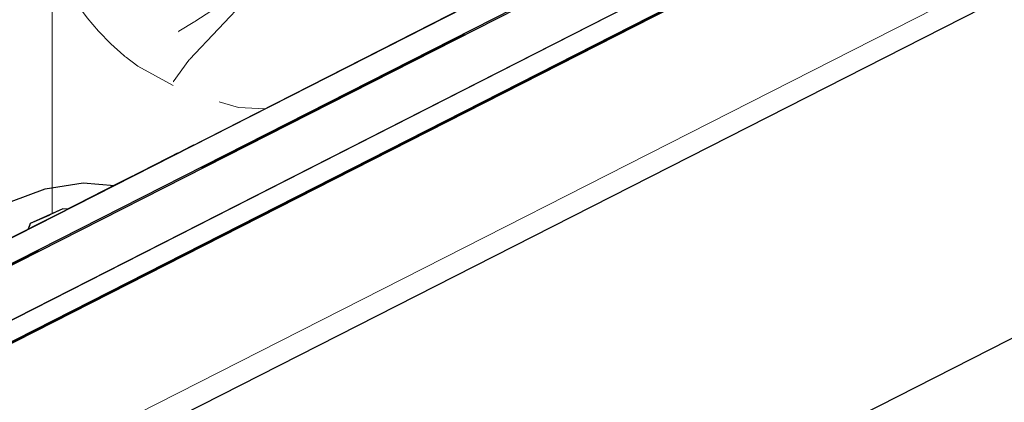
# Model space of a CAD drawing. Header units: millimetres. Extents: x -25478 to 4005, y -8416 to 11348.
# Tile 358 of 580: x -7404 to -7149, y 9157 to 9256. Entities that reach past the tile are written whole.
import ezdxf

# ---------------------------------------------------------------- set-up
doc = ezdxf.new("R2010")
doc.units = ezdxf.units.MM
doc.header["$MEASUREMENT"] = 0
doc.linetypes.add('Wipeout_Contour', pattern=[1000, 0, -1000])
for name, color, linetype in [('POHLED ZÁPADNÍ_1_Konstrukce - nosné', 7, 'Continuous'), ('POHLED ZÁPADNÍ_1_Nové_Konstrukce - krov', 7, 'Continuous'), ('POHLED ZÁPADNÍ_1_Nové_Výplně - Povrchové', 7, 'Continuous'), ('POHLED ZÁPADNÍ_1_Výplně - Povrchové', 7, 'Continuous')]:
    doc.layers.add(name, color=color, linetype=linetype)

# ---------------------------------------------------------------- blocks, each defined once
blk = doc.blocks.new('*X2372', base_point=(-25690.45, -8330.81))
at = {"layer": 'POHLED ZÁPADNÍ_1_Nové_Výplně - Povrchové', "color": 21, "linetype": 'Continuous', "lineweight": 20, "true_color": 0xffaaaa}
blk.add_line((-7395.38, 9205.56), (-7395.38, 9212.28), dxfattribs=at)
blk = doc.blocks.new('*X2375', base_point=(-25690.45, -8330.81))
at = {"layer": 'POHLED ZÁPADNÍ_1_Nové_Výplně - Povrchové', "color": 21, "linetype": 'Continuous', "lineweight": 20, "true_color": 0xffaaaa}
for p, q in [((-7230.38, 9296.22), (-7230.38, 9288.76)), ((-7284.12, 9261.38), (-7278.57, 9271.8)), ((-7278.41, 9271.89), (-7278.41, 9264.29)), ((-7263.06, 9272.11), (-7277.97, 9272.11)), ((-7352.09, 9234.56), (-7347.08, 9233.14)), ((-7347.08, 9233.14), (-7340.2, 9232.8))]:
    blk.add_line(p, q, dxfattribs=at)
blk = doc.blocks.new('*X2378', base_point=(-25690.45, -8330.81))
at = {"layer": 'POHLED ZÁPADNÍ_1_Nové_Výplně - Povrchové', "color": 21, "linetype": 'Continuous', "lineweight": 20, "true_color": 0xffaaaa}
for p, q in [((-7264.45, 9305.88), (-7286.21, 9282.76)), ((-7331.12, 9272.11), (-7315.53, 9272.11)), ((-7315.53, 9272.11), (-7307.25, 9272.11)), ((-7338.2, 9268.52), (-7359.78, 9245.6)), ((-7342.14, 9266.53), (-7345.72, 9263.9)), ((-7345.72, 9263.9), (-7351.29, 9260.04)), ((-7351.29, 9260.04), (-7356.91, 9256.36)), ((-7356.91, 9256.36), (-7358.39, 9255.45))]:
    blk.add_line(p, q, dxfattribs=at)
blk = doc.blocks.new('*X2391', base_point=(-25690.45, -8330.81))
at = {"layer": 'POHLED ZÁPADNÍ_1_Nové_Výplně - Povrchové', "color": 21, "linetype": 'Continuous', "lineweight": 20, "true_color": 0xffaaaa}
for p, q in [((-7358.39, 9255.45), (-7362.55, 9252.88)), ((-7362.55, 9252.88), (-7362.73, 9252.77)), ((-7359.78, 9245.6), (-7359.96, 9245.4))]:
    blk.add_line(p, q, dxfattribs=at)
blk = doc.blocks.new('*X2392', base_point=(-25690.45, -8330.81))
at = {"layer": 'POHLED ZÁPADNÍ_1_Nové_Výplně - Povrchové', "color": 21, "linetype": 'Continuous', "lineweight": 20, "true_color": 0xffaaaa}
blk.add_line((-7359.96, 9245.4), (-7364.02, 9239.79), dxfattribs=at)
blk = doc.blocks.new('*X2406', base_point=(-25690.45, -8330.81))
at = {"layer": 'POHLED ZÁPADNÍ_1_Nové_Výplně - Povrchové', "color": 21, "linetype": 'Continuous', "lineweight": 20, "true_color": 0xffaaaa}
blk.add_line((-7395.38, 9233.07), (-7395.38, 9212.28), dxfattribs=at)
blk = doc.blocks.new('*X2412', base_point=(-25690.45, -8330.81))
at = {"layer": 'POHLED ZÁPADNÍ_1_Nové_Výplně - Povrchové', "color": 21, "linetype": 'Continuous', "lineweight": 20, "true_color": 0xffaaaa}
for p, q in [((-7376.44, 9246.33), (-7373.18, 9243.84)), ((-7373.18, 9243.84), (-7364.01, 9238.81))]:
    blk.add_line(p, q, dxfattribs=at)
blk = doc.blocks.new('*X2415', base_point=(-25690.45, -8330.81))
at = {"layer": 'POHLED ZÁPADNÍ_1_Nové_Výplně - Povrchové', "color": 21, "linetype": 'Continuous', "lineweight": 20, "true_color": 0xffaaaa}
blk.add_line((-7376.71, 9246.53), (-7376.44, 9246.33), dxfattribs=at)
blk = doc.blocks.new('*X2417', base_point=(-25690.45, -8330.81))
at = {"layer": 'POHLED ZÁPADNÍ_1_Nové_Výplně - Povrchové', "color": 21, "linetype": 'Continuous', "lineweight": 20, "true_color": 0xffaaaa}
for p, q in [((-7389.19, 9260.31), (-7389.02, 9260.04)), ((-7389.02, 9260.04), (-7386.34, 9256.36)), ((-7386.34, 9256.36), (-7383.4, 9252.88)), ((-7383.4, 9252.88), (-7380.22, 9249.62)), ((-7380.22, 9249.62), (-7376.8, 9246.61)), ((-7376.8, 9246.61), (-7376.71, 9246.53))]:
    blk.add_line(p, q, dxfattribs=at)
blk = doc.blocks.new('*X2418', base_point=(-25690.45, -8330.81))
at = {"layer": 'POHLED ZÁPADNÍ_1_Nové_Výplně - Povrchové', "color": 21, "linetype": 'Continuous', "lineweight": 20, "true_color": 0xffaaaa}
blk.add_line((-7395.38, 9268.56), (-7395.38, 9251.8), dxfattribs=at)
blk = doc.blocks.new('*X2419', base_point=(-25690.45, -8330.81))
at = {"layer": 'POHLED ZÁPADNÍ_1_Nové_Výplně - Povrchové', "color": 21, "linetype": 'Continuous', "lineweight": 20, "true_color": 0xffaaaa}
blk.add_line((-7395.38, 9251.8), (-7395.38, 9233.07), dxfattribs=at)

msp = doc.modelspace()

# ---------------------------------------------------------------- wipeouts: each hides what was drawn before it
at = {"color": 254, "linetype": 'Wipeout_Contour', "lineweight": 0, "ltscale": 326246.822201}
msp.add_wipeout([(-7716.95, 8883.6), (-10986.18, 7217.84), (-10980.52, 7217.84), (-10980.52, 7042.29), (-10973.11, 7046.06), (-10973.11, 7180), (-10723.42, 7180), (-10723.42, 7300), (-10583.42, 7300), (-10583.42, 7244.63), (-7875.74, 8624.34), (-7875.74, 8727.47), (-7730.3, 8727.47), (-7730.3, 8698.45), (-5604.31, 9781.76), (-5604.31, 9960.05), (-6608.56, 9448.36), (-6609.06, 9449.35), (-6627.21, 9440.1), (-6626.12, 9437.96), (-6661.76, 9419.8), (-6662.62, 9419.8), (-7619.72, 8932.13), (-7704.24, 8888.63), (-7705.12, 8888.63), (-7706.02, 8890.39), (-7717.45, 8884.57)], dxfattribs=at).dxf.layer = 'POHLED ZÁPADNÍ_1_Výplně - Povrchové'

# ---------------------------------------------------------------- next in the draw order: wipeouts: each hides what was drawn before it
at = {"color": 254, "linetype": 'Wipeout_Contour', "lineweight": 0, "ltscale": 140827.969183}
msp.add_wipeout([(-7655.02, 9003.49), (-7704.92, 8978.07), (-7702.82, 8973.96), (-7649.15, 9001.31), (-7648.29, 9001.31), (-7632.4, 8970.12), (-7619.72, 8932.13), (-6662.62, 9419.8), (-6698.76, 9490.73), (-6715.9, 9482), (-6716.73, 9482), (-7655.14, 9003.86)], dxfattribs=at).dxf.layer = 'POHLED ZÁPADNÍ_1_Nové_Výplně - Povrchové'

# ---------------------------------------------------------------- next in the draw order: wipeouts: each hides what was drawn before it
at = {"color": 254, "linetype": 'Wipeout_Contour', "lineweight": 0, "ltscale": 46947.683087}
msp.add_wipeout([(-6738.64, 9511.93), (-7666.47, 9039.18), (-7655.14, 9003.86), (-6716.73, 9482)], dxfattribs=at).dxf.layer = 'POHLED ZÁPADNÍ_1_Nové_Výplně - Povrchové'

# ---------------------------------------------------------------- next in the draw order: wipeouts: each hides what was drawn before it
at = {"color": 254, "linetype": 'Wipeout_Contour', "lineweight": 0, "ltscale": 58986.771526}
msp.add_wipeout([(-7712.45, 9043.11), (-7711.62, 9043.11), (-7710.98, 9037.13), (-6688.24, 9558.24), (-6690.96, 9563.59)], dxfattribs=at).dxf.layer = 'POHLED ZÁPADNÍ_1_Nové_Výplně - Povrchové'

# ---------------------------------------------------------------- next in the draw order: wipeouts: each hides what was drawn before it
at = {"color": 254, "linetype": 'Wipeout_Contour', "lineweight": 0, "ltscale": 47074.302114}
msp.add_wipeout([(-7719.19, 9032.52), (-7711.2, 9016.82), (-6726.41, 9518.6), (-6734.41, 9534.29)], dxfattribs=at).dxf.layer = 'POHLED ZÁPADNÍ_1_Nové_Výplně - Povrchové'

# ---------------------------------------------------------------- next in the draw order: wipeouts: each hides what was drawn before it
at = {"color": 254, "linetype": 'Wipeout_Contour', "lineweight": 0, "ltscale": 47027.754561}
msp.add_wipeout([(-7711.14, 9016.72), (-6725.57, 9518.6), (-6726.41, 9518.6), (-7667.3, 9039.18)], dxfattribs=at).dxf.layer = 'POHLED ZÁPADNÍ_1_Nové_Výplně - Povrchové'

# ---------------------------------------------------------------- next in the draw order: wipeouts: each hides what was drawn before it
at = {"color": 254, "linetype": 'Wipeout_Contour', "lineweight": 0, "ltscale": 35226.404439}
msp.add_wipeout([(-7710.98, 9037.13), (-6733.74, 9534.63), (-6734.57, 9534.63)], dxfattribs=at).dxf.layer = 'POHLED ZÁPADNÍ_1_Nové_Výplně - Povrchové'

# ---------------------------------------------------------------- next in the draw order: wipeouts: each hides what was drawn before it
at = {"color": 254, "linetype": 'Wipeout_Contour', "lineweight": 0, "ltscale": 58926.268018}
msp.add_wipeout([(-7359.8, 9245.49), (-7359.6, 9230.76), (-7155.55, 9334.12), (-7156.67, 9342.12), (-7156.76, 9348.34)], dxfattribs=at).dxf.layer = 'POHLED ZÁPADNÍ_1_Nové_Výplně - Povrchové'
at = {"color": 254, "linetype": 'Wipeout_Contour', "lineweight": 0, "ltscale": 129923.582183}
msp.add_wipeout([(-7413.62, 9203.59), (-7416.4, 9198.19), (-7413.75, 9195.32), (-7401.6, 9201.52), (-7401.11, 9202.99), (-7392.61, 9206.8), (-7391.47, 9206.68), (-7379.27, 9212.9), (-7387.39, 9213.59), (-7397.21, 9211.98), (-7406.04, 9208.69)], dxfattribs=at).dxf.layer = 'POHLED ZÁPADNÍ_1_Nové_Výplně - Povrchové'

# ---------------------------------------------------------------- next in the draw order: linework, layer by layer
at = {"layer": 'POHLED ZÁPADNÍ_1_Nové_Konstrukce - krov', "color": 1, "linetype": 'Continuous', "lineweight": 25}
for p, q in [((-7399.22, 9195.83), (-7467.11, 9161.22)), ((-7398.92, 9195.83), (-7466.88, 9161.22))]:
    msp.add_line(p, q, dxfattribs=at)

# ---------------------------------------------------------------- next in the draw order: block references
at = {"layer": 'POHLED ZÁPADNÍ_1_Konstrukce - nosné', "color": 9, "linetype": 'Continuous', "lineweight": 13}
msp.add_blockref('*X2372', (-25690.45, -8330.81), dxfattribs=at)

# ---------------------------------------------------------------- next in the draw order: wipeouts: each hides what was drawn before it
at = {"color": 254, "linetype": 'Wipeout_Contour', "lineweight": 0, "ltscale": 47121.341449}
msp.add_wipeout([(-7359.6, 9230.76), (-7358.58, 9223.44), (-7154.61, 9327.37), (-7155.55, 9334.12)], dxfattribs=at).dxf.layer = 'POHLED ZÁPADNÍ_1_Nové_Výplně - Povrchové'

# ---------------------------------------------------------------- next in the draw order: block references
at = {"layer": 'POHLED ZÁPADNÍ_1_Konstrukce - nosné', "color": 9, "linetype": 'Continuous', "lineweight": 13}
msp.add_blockref('*X2375', (-25690.45, -8330.81), dxfattribs=at)

# ---------------------------------------------------------------- next in the draw order: wipeouts: each hides what was drawn before it
at = {"color": 254, "linetype": 'Wipeout_Contour', "lineweight": 0, "ltscale": 47282.96059}
msp.add_wipeout([(-7397.21, 9211.98), (-7387.39, 9213.59), (-7390.17, 9233.43), (-7400.11, 9232.74)], dxfattribs=at).dxf.layer = 'POHLED ZÁPADNÍ_1_Nové_Výplně - Povrchové'
at = {"color": 254, "linetype": 'Wipeout_Contour', "lineweight": 0, "ltscale": 47234.689572}
msp.add_wipeout([(-7401.11, 9202.99), (-7400.98, 9201.83), (-7395.8, 9204.47), (-7395.92, 9205.32)], dxfattribs=at).dxf.layer = 'POHLED ZÁPADNÍ_1_Nové_Výplně - Povrchové'

# ---------------------------------------------------------------- next in the draw order: block references
at = {"layer": 'POHLED ZÁPADNÍ_1_Konstrukce - nosné', "color": 9, "linetype": 'Continuous', "lineweight": 13}
msp.add_blockref('*X2406', (-25690.45, -8330.81), dxfattribs=at)

# ---------------------------------------------------------------- next in the draw order: wipeouts: each hides what was drawn before it
at = {"color": 254, "linetype": 'Wipeout_Contour', "lineweight": 0, "ltscale": 58981.756632}
msp.add_wipeout([(-7357.95, 9258.52), (-7359.8, 9245.49), (-7156.76, 9348.34), (-7156.89, 9358.53), (-7156.61, 9360.51)], dxfattribs=at).dxf.layer = 'POHLED ZÁPADNÍ_1_Nové_Výplně - Povrchové'
at = {"color": 254, "linetype": 'Wipeout_Contour', "lineweight": 0, "ltscale": 47299.72295}
msp.add_wipeout([(-7406.04, 9208.69), (-7397.21, 9211.98), (-7400.11, 9232.74), (-7408.99, 9229.79)], dxfattribs=at).dxf.layer = 'POHLED ZÁPADNÍ_1_Nové_Výplně - Povrchové'
at = {"color": 254, "linetype": 'Wipeout_Contour', "lineweight": 0, "ltscale": 47230.184412}
msp.add_wipeout([(-7392.61, 9206.8), (-7395.92, 9205.32), (-7395.8, 9204.47), (-7391.47, 9206.68)], dxfattribs=at).dxf.layer = 'POHLED ZÁPADNÍ_1_Nové_Výplně - Povrchové'
at = {"color": 254, "linetype": 'Wipeout_Contour', "lineweight": 0, "ltscale": 35427.498546}
msp.add_wipeout([(-7401.13, 9202.93), (-7401.6, 9201.52), (-7400.98, 9201.83)], dxfattribs=at).dxf.layer = 'POHLED ZÁPADNÍ_1_Nové_Výplně - Povrchové'

# ---------------------------------------------------------------- next in the draw order: linework, layer by layer
at = {"layer": 'POHLED ZÁPADNÍ_1_Nové_Konstrukce - krov', "color": 1, "linetype": 'Continuous', "lineweight": 25}
for p, q in [((-7288.49, 9252.07), (-7356.45, 9217.46)), ((-7406.04, 9208.69), (-7397.21, 9211.98)), ((-7392.61, 9206.8), (-7401.11, 9202.99)), ((-7391.47, 9206.68), (-7392.61, 9206.8)), ((-7401.11, 9202.99), (-7401.6, 9201.52))]:
    msp.add_line(p, q, dxfattribs=at)

# ---------------------------------------------------------------- next in the draw order: block references
at = {"layer": 'POHLED ZÁPADNÍ_1_Konstrukce - nosné', "color": 9, "linetype": 'Continuous', "lineweight": 13}
msp.add_blockref('*X2378', (-25690.45, -8330.81), dxfattribs=at)

# ---------------------------------------------------------------- next in the draw order: wipeouts: each hides what was drawn before it
at = {"color": 254, "linetype": 'Wipeout_Contour', "lineweight": 0, "ltscale": 47288.733299}
msp.add_wipeout([(-7362.22, 9256.35), (-7364.07, 9243.32), (-7359.8, 9245.49), (-7357.95, 9258.52)], dxfattribs=at).dxf.layer = 'POHLED ZÁPADNÍ_1_Nové_Výplně - Povrchové'

# ---------------------------------------------------------------- next in the draw order: linework, layer by layer
at = {"layer": 'POHLED ZÁPADNÍ_1_Nové_Konstrukce - krov', "color": 1, "linetype": 'Continuous', "lineweight": 25}
msp.add_line((-7288.89, 9252.07), (-7356.78, 9217.46), dxfattribs=at)

# ---------------------------------------------------------------- next in the draw order: block references
at = {"layer": 'POHLED ZÁPADNÍ_1_Konstrukce - nosné', "color": 9, "linetype": 'Continuous', "lineweight": 13}
msp.add_blockref('*X2391', (-25690.45, -8330.81), dxfattribs=at)

# ---------------------------------------------------------------- next in the draw order: wipeouts: each hides what was drawn before it
at = {"color": 254, "linetype": 'Wipeout_Contour', "lineweight": 0, "ltscale": 47247.360603}
msp.add_wipeout([(-7364.07, 9243.32), (-7363.87, 9228.59), (-7359.6, 9230.76), (-7359.8, 9245.49)], dxfattribs=at).dxf.layer = 'POHLED ZÁPADNÍ_1_Nové_Výplně - Povrchové'

# ---------------------------------------------------------------- next in the draw order: block references
at = {"layer": 'POHLED ZÁPADNÍ_1_Konstrukce - nosné', "color": 9, "linetype": 'Continuous', "lineweight": 13}
msp.add_blockref('*X2392', (-25690.45, -8330.81), dxfattribs=at)

# ---------------------------------------------------------------- next in the draw order: wipeouts: each hides what was drawn before it
at = {"color": 254, "linetype": 'Wipeout_Contour', "lineweight": 0, "ltscale": 47211.349397}
msp.add_wipeout([(-7359.6, 9230.76), (-7363.87, 9228.59), (-7362.85, 9221.26), (-7358.58, 9223.44)], dxfattribs=at).dxf.layer = 'POHLED ZÁPADNÍ_1_Nové_Výplně - Povrchové'

# ---------------------------------------------------------------- next in the draw order: wipeouts: each hides what was drawn before it
at = {"color": 254, "linetype": 'Wipeout_Contour', "lineweight": 0, "ltscale": 47225.264447}
msp.add_wipeout([(-7363.87, 9228.59), (-7376.51, 9230.12), (-7374.44, 9215.35), (-7362.85, 9221.26)], dxfattribs=at).dxf.layer = 'POHLED ZÁPADNÍ_1_Nové_Výplně - Povrchové'

# ---------------------------------------------------------------- next in the draw order: wipeouts: each hides what was drawn before it
at = {"color": 254, "linetype": 'Wipeout_Contour', "lineweight": 0, "ltscale": 47268.60386}
msp.add_wipeout([(-7364.07, 9243.32), (-7376.73, 9246.4), (-7376.51, 9230.12), (-7363.87, 9228.59)], dxfattribs=at).dxf.layer = 'POHLED ZÁPADNÍ_1_Nové_Výplně - Povrchové'

# ---------------------------------------------------------------- next in the draw order: block references
at = {"layer": 'POHLED ZÁPADNÍ_1_Konstrukce - nosné', "color": 9, "linetype": 'Continuous', "lineweight": 13}
msp.add_blockref('*X2412', (-25690.45, -8330.81), dxfattribs=at)

# ---------------------------------------------------------------- next in the draw order: wipeouts: each hides what was drawn before it
at = {"color": 254, "linetype": 'Wipeout_Contour', "lineweight": 0, "ltscale": 59058.133987}
msp.add_wipeout([(-7376.51, 9230.12), (-7390.17, 9233.43), (-7387.39, 9213.59), (-7379.27, 9212.9), (-7374.44, 9215.35)], dxfattribs=at).dxf.layer = 'POHLED ZÁPADNÍ_1_Nové_Výplně - Povrchové'

# ---------------------------------------------------------------- next in the draw order: linework, layer by layer
at = {"layer": 'POHLED ZÁPADNÍ_1_Nové_Konstrukce - krov', "color": 1, "linetype": 'Continuous', "lineweight": 25}
for p, q in [((-7397.21, 9211.98), (-7387.39, 9213.59)), ((-7387.39, 9213.59), (-7379.27, 9212.9))]:
    msp.add_line(p, q, dxfattribs=at)

# ---------------------------------------------------------------- next in the draw order: wipeouts: each hides what was drawn before it
at = {"color": 254, "linetype": 'Wipeout_Contour', "lineweight": 0, "ltscale": 47312.148124}
msp.add_wipeout([(-7364.07, 9243.32), (-7362.22, 9256.35), (-7374.69, 9260.8), (-7376.73, 9246.4)], dxfattribs=at).dxf.layer = 'POHLED ZÁPADNÍ_1_Nové_Výplně - Povrchové'

# ---------------------------------------------------------------- next in the draw order: block references
at = {"layer": 'POHLED ZÁPADNÍ_1_Konstrukce - nosné', "color": 9, "linetype": 'Continuous', "lineweight": 13}
msp.add_blockref('*X2415', (-25690.45, -8330.81), dxfattribs=at)

# ---------------------------------------------------------------- next in the draw order: wipeouts: each hides what was drawn before it
at = {"color": 254, "linetype": 'Wipeout_Contour', "lineweight": 0, "ltscale": 47311.783994}
msp.add_wipeout([(-7390.41, 9251.72), (-7390.17, 9233.43), (-7376.51, 9230.12), (-7376.73, 9246.4)], dxfattribs=at).dxf.layer = 'POHLED ZÁPADNÍ_1_Nové_Výplně - Povrchové'

# ---------------------------------------------------------------- next in the draw order: wipeouts: each hides what was drawn before it
at = {"color": 254, "linetype": 'Wipeout_Contour', "lineweight": 0, "ltscale": 47360.293729}
msp.add_wipeout([(-7374.69, 9260.8), (-7388.12, 9267.89), (-7390.41, 9251.72), (-7376.73, 9246.4)], dxfattribs=at).dxf.layer = 'POHLED ZÁPADNÍ_1_Nové_Výplně - Povrchové'

# ---------------------------------------------------------------- next in the draw order: block references
at = {"layer": 'POHLED ZÁPADNÍ_1_Konstrukce - nosné', "color": 9, "linetype": 'Continuous', "lineweight": 13}
msp.add_blockref('*X2417', (-25690.45, -8330.81), dxfattribs=at)

# ---------------------------------------------------------------- next in the draw order: wipeouts: each hides what was drawn before it
at = {"color": 254, "linetype": 'Wipeout_Contour', "lineweight": 0, "ltscale": 47400.124984}
msp.add_wipeout([(-7388.12, 9267.89), (-7397.97, 9268.8), (-7400.37, 9251.88), (-7390.41, 9251.72)], dxfattribs=at).dxf.layer = 'POHLED ZÁPADNÍ_1_Nové_Výplně - Povrchové'

# ---------------------------------------------------------------- next in the draw order: block references
at = {"layer": 'POHLED ZÁPADNÍ_1_Konstrukce - nosné', "color": 9, "linetype": 'Continuous', "lineweight": 13}
msp.add_blockref('*X2418', (-25690.45, -8330.81), dxfattribs=at)

# ---------------------------------------------------------------- next in the draw order: wipeouts: each hides what was drawn before it
at = {"color": 254, "linetype": 'Wipeout_Contour', "lineweight": 0, "ltscale": 47347.708139}
msp.add_wipeout([(-7390.41, 9251.72), (-7400.37, 9251.88), (-7400.11, 9232.74), (-7390.17, 9233.43)], dxfattribs=at).dxf.layer = 'POHLED ZÁPADNÍ_1_Nové_Výplně - Povrchové'

# ---------------------------------------------------------------- next in the draw order: block references
at = {"layer": 'POHLED ZÁPADNÍ_1_Konstrukce - nosné', "color": 9, "linetype": 'Continuous', "lineweight": 13}
msp.add_blockref('*X2419', (-25690.45, -8330.81), dxfattribs=at)

# ---------------------------------------------------------------- next in the draw order: wipeouts: each hides what was drawn before it
at = {"color": 254, "linetype": 'Wipeout_Contour', "lineweight": 0, "ltscale": 47366.449715}
msp.add_wipeout([(-7400.37, 9251.88), (-7409.25, 9249.23), (-7408.99, 9229.79), (-7400.11, 9232.74)], dxfattribs=at).dxf.layer = 'POHLED ZÁPADNÍ_1_Nové_Výplně - Povrchové'

# ---------------------------------------------------------------- next in the draw order: wipeouts: each hides what was drawn before it
at = {"color": 254, "linetype": 'Wipeout_Contour', "lineweight": 0, "ltscale": 47420.503784}
msp.add_wipeout([(-7400.37, 9251.88), (-7397.97, 9268.8), (-7406.81, 9266.42), (-7409.25, 9249.23)], dxfattribs=at).dxf.layer = 'POHLED ZÁPADNÍ_1_Nové_Výplně - Povrchové'

# ---------------------------------------------------------------- next in the draw order: linework, layer by layer
at = {"layer": 'POHLED ZÁPADNÍ_1_Konstrukce - nosné', "color": 8, "linetype": 'Continuous', "lineweight": 20}
msp.add_line((-4454.96, 10638.09), (-11405.15, 7102.91), dxfattribs=at)
at = {"layer": 'POHLED ZÁPADNÍ_1_Nové_Konstrukce - krov', "color": 1, "linetype": 'Continuous', "lineweight": 25}
for p, q in [((-6691, 9563.59), (-7737.54, 9030.35)), ((-6690.96, 9563.59), (-7712.45, 9043.11)), ((-6688.24, 9558.24), (-7710.98, 9037.13)), ((-7733.77, 9010.95), (-6709.11, 9533.04)), ((-6733.74, 9534.63), (-7719.19, 9032.52)), ((-7733.74, 9010.95), (-6726.9, 9523.96)), ((-7667.3, 9039.18), (-6738.87, 9512.24)), ((-7666.47, 9039.18), (-6738.04, 9512.24)), ((-6759.87, 9501.54), (-7666.88, 9039.18)), ((-7655.14, 9003.86), (-6716.73, 9482)), ((-6872.56, 9443.7), (-7666.84, 9039.18)), ((-6662.62, 9419.8), (-7619.72, 8932.13))]:
    msp.add_line(p, q, dxfattribs=at)

doc.saveas('drawing.dxf')
